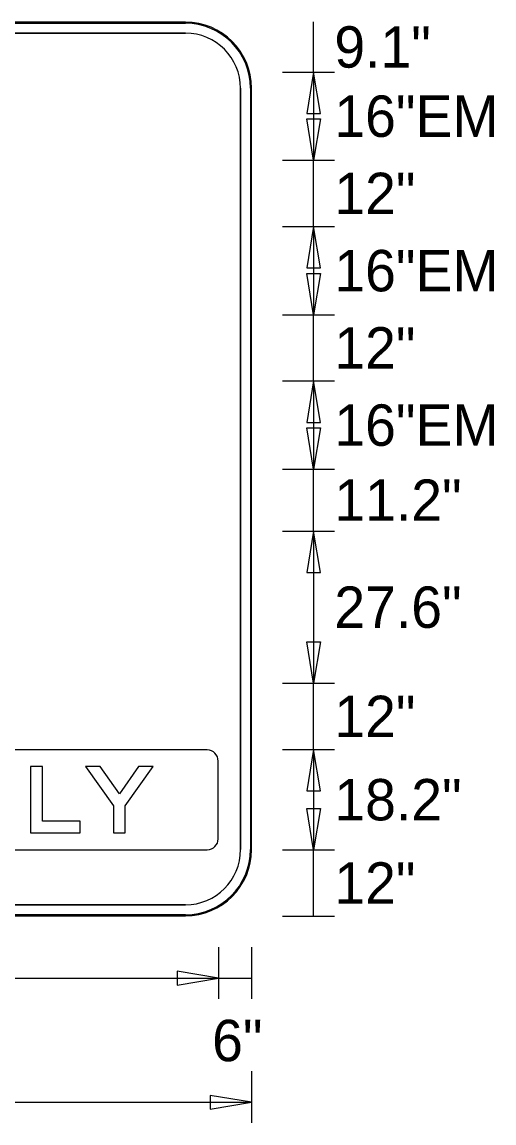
# Model space of a CAD drawing. Extents: x 1806251 to 1809821, y 414895 to 422886.
# Drawn here: x 1809678.499 to 1809679.354, y 415241.196 to 415243.192 of the extents above; entities that cross this region are included whole.
import ezdxf

# ---------------------------------------------------------------- set-up
doc = ezdxf.new("R2010")
doc.units = 0
for name, color, linetype in [('GSBWFILL', 7, 'Continuous'), ('GSCOLORFILL', 7, 'Continuous'), ('GSDIMS', 7, 'Continuous'), ('GSOUTLINE', 7, 'Continuous')]:
    doc.layers.add(name, color=color, linetype=linetype)

msp = doc.modelspace()

# ---------------------------------------------------------------- linework, layer by layer
at = {"layer": 'GSBWFILL'}
for p, q in [((1809678.795, 415243.1915), (1809676.395, 415243.1915)), ((1809676.395, 415243.1715), (1809678.795, 415243.1715)), ((1809678.895, 415243.0715), (1809678.895, 415241.6915)), ((1809678.915, 415241.6915), (1809678.915, 415243.0715)), ((1809678.8345, 415241.8721), (1809677.6745, 415241.8721)), ((1809678.8545, 415241.7111), (1809678.8545, 415241.8521)), ((1809677.6745, 415241.6911), (1809678.8345, 415241.6911)), ((1809678.795, 415241.5915), (1809676.3952, 415241.5915)), ((1809676.3952, 415241.5715), (1809678.795, 415241.5715))]:
    msp.add_line(p, q, dxfattribs=at)
for points in [[(1809678.6045, 415241.7221), (1809678.6045, 415241.7431), (1809678.5361, 415241.7431), (1809678.5361, 415241.8421), (1809678.5145, 415241.8421), (1809678.5145, 415241.7221)], [(1809678.6861, 415241.7707), (1809678.7365, 415241.8421), (1809678.7101, 415241.8421), (1809678.6753, 415241.7929), (1809678.6405, 415241.8421), (1809678.6141, 415241.8421), (1809678.6645, 415241.7707), (1809678.6645, 415241.7221), (1809678.6861, 415241.7221)]]:
    msp.add_lwpolyline(points, close=True, dxfattribs=at)
for centre, radius, start, end in [((1809678.795, 415243.0715), 0.12, 0, 90), ((1809678.795, 415243.0715), 0.1, 0, 90), ((1809678.8345, 415241.8521), 0.02, 0, 90), ((1809678.8345, 415241.7111), 0.02, 270, 0), ((1809678.795, 415241.6915), 0.12, 270, 0), ((1809678.795, 415241.6915), 0.1, 270, 0)]:
    msp.add_arc(centre, radius, start, end, dxfattribs=at)
at = {"layer": 'GSCOLORFILL'}
for p, q in [((1809678.795, 415243.1915), (1809676.395, 415243.1915)), ((1809678.795, 415243.1915), (1809676.395, 415243.1915)), ((1809678.795, 415243.1915), (1809676.395, 415243.1915)), ((1809676.395, 415243.1895), (1809678.795, 415243.1895)), ((1809676.395, 415243.1715), (1809678.795, 415243.1715)), ((1809678.895, 415243.0715), (1809678.895, 415241.6915)), ((1809678.913, 415243.0715), (1809678.913, 415241.6915)), ((1809678.915, 415241.6915), (1809678.915, 415243.0715)), ((1809678.915, 415241.6915), (1809678.915, 415243.0715)), ((1809678.915, 415241.6915), (1809678.915, 415243.0715)), ((1809678.8345, 415241.8721), (1809677.6745, 415241.8721)), ((1809678.8345, 415241.8721), (1809677.6745, 415241.8721)), ((1809678.8545, 415241.7111), (1809678.8545, 415241.8521)), ((1809678.8545, 415241.7111), (1809678.8545, 415241.8521)), ((1809677.6745, 415241.6911), (1809678.8345, 415241.6911)), ((1809677.6745, 415241.6911), (1809678.8345, 415241.6911)), ((1809678.795, 415241.5915), (1809676.3952, 415241.5915)), ((1809678.795, 415241.5735), (1809676.395, 415241.5735)), ((1809676.395, 415241.5715), (1809678.795, 415241.5715)), ((1809676.395, 415241.5715), (1809678.795, 415241.5715)), ((1809676.3952, 415241.5715), (1809678.795, 415241.5715))]:
    msp.add_line(p, q, dxfattribs=at)
for points in [[(1809678.6045, 415241.7221), (1809678.6045, 415241.7431), (1809678.5361, 415241.7431), (1809678.5361, 415241.8421), (1809678.5145, 415241.8421), (1809678.5145, 415241.7221)], [(1809678.6861, 415241.7707), (1809678.7365, 415241.8421), (1809678.7101, 415241.8421), (1809678.6753, 415241.7929), (1809678.6405, 415241.8421), (1809678.6141, 415241.8421), (1809678.6645, 415241.7707), (1809678.6645, 415241.7221), (1809678.6861, 415241.7221)]]:
    msp.add_lwpolyline(points, close=True, dxfattribs=at)
for centre, radius, start, end in [((1809678.795, 415243.0715), 0.12, 0, 90), ((1809678.795, 415243.0715), 0.12, 0, 90), ((1809678.795, 415243.0715), 0.12, 0, 90), ((1809678.795, 415243.0715), 0.118, 0, 90), ((1809678.795, 415243.0715), 0.1, 0, 90), ((1809678.8345, 415241.8521), 0.02, 0, 90), ((1809678.8345, 415241.8521), 0.02, 0, 90), ((1809678.8345, 415241.7111), 0.02, 270, 0), ((1809678.8345, 415241.7111), 0.02, 270, 0), ((1809678.795, 415241.6915), 0.12, 270, 0), ((1809678.795, 415241.6915), 0.12, 270, 0), ((1809678.795, 415241.6915), 0.1, 270, 0), ((1809678.795, 415241.6915), 0.12, 270, 0), ((1809678.795, 415241.6915), 0.118, 270, 0)]:
    msp.add_arc(centre, radius, start, end, dxfattribs=at)
at = {"layer": 'GSDIMS'}
for p, q in [((1809679.0275, 415243.101), (1809679.0275, 415243.192)), ((1809678.9712, 415243.101), (1809679.065, 415243.101)), ((1809678.9712, 415243.101), (1809679.065, 415243.101)), ((1809679.0275, 415243.101), (1809679.0275, 415242.941)), ((1809678.9712, 415242.941), (1809679.065, 415242.941)), ((1809678.9712, 415242.941), (1809679.065, 415242.941)), ((1809679.0275, 415242.821), (1809679.0275, 415242.941)), ((1809678.9712, 415242.821), (1809679.065, 415242.821)), ((1809678.9712, 415242.821), (1809679.065, 415242.821)), ((1809679.0275, 415242.821), (1809679.0275, 415242.661)), ((1809678.9712, 415242.661), (1809679.065, 415242.661)), ((1809678.9712, 415242.661), (1809679.065, 415242.661)), ((1809679.0275, 415242.541), (1809679.0275, 415242.661)), ((1809678.9712, 415242.541), (1809679.065, 415242.541)), ((1809678.9712, 415242.541), (1809679.065, 415242.541)), ((1809679.0275, 415242.541), (1809679.0275, 415242.381)), ((1809678.9712, 415242.381), (1809679.065, 415242.381)), ((1809678.9712, 415242.381), (1809679.065, 415242.381)), ((1809679.0275, 415242.269), (1809679.0275, 415242.381)), ((1809678.9712, 415242.269), (1809679.065, 415242.269)), ((1809678.9712, 415242.269), (1809679.065, 415242.269)), ((1809679.0275, 415242.269), (1809679.0275, 415241.993)), ((1809678.9712, 415241.993), (1809679.065, 415241.993)), ((1809678.9712, 415241.993), (1809679.065, 415241.993)), ((1809679.0275, 415241.873), (1809679.0275, 415241.993)), ((1809678.9712, 415241.873), (1809679.065, 415241.873)), ((1809678.9712, 415241.873), (1809679.065, 415241.873)), ((1809679.0275, 415241.873), (1809679.0275, 415241.691)), ((1809678.9712, 415241.691), (1809679.065, 415241.691)), ((1809678.9712, 415241.691), (1809679.065, 415241.691)), ((1809679.0275, 415241.571), (1809679.0275, 415241.691)), ((1809678.9712, 415241.571), (1809679.065, 415241.571)), ((1809678.855, 415241.5148), (1809678.855, 415241.421)), ((1809678.855, 415241.5148), (1809678.855, 415241.421)), ((1809678.915, 415241.5148), (1809678.915, 415241.421)), ((1809676.704, 415241.4585), (1809678.855, 415241.4585)), ((1809678.855, 415241.4585), (1809678.915, 415241.4585)), ((1809678.915, 415241.2897), (1809678.915, 415241.196)), ((1809676.275, 415241.2335), (1809678.915, 415241.2335))]:
    msp.add_line(p, q, dxfattribs=at)
for points in [[(1809679.0275, 415243.101), (1809679.015, 415243.026), (1809679.04, 415243.026)], [(1809679.0275, 415242.941), (1809679.015, 415243.016), (1809679.04, 415243.016)], [(1809679.0275, 415242.821), (1809679.015, 415242.746), (1809679.04, 415242.746)], [(1809679.0275, 415242.661), (1809679.015, 415242.736), (1809679.04, 415242.736)], [(1809679.0275, 415242.541), (1809679.015, 415242.466), (1809679.04, 415242.466)], [(1809679.0275, 415242.381), (1809679.015, 415242.456), (1809679.04, 415242.456)], [(1809679.0275, 415242.269), (1809679.015, 415242.194), (1809679.04, 415242.194)], [(1809679.0275, 415241.993), (1809679.015, 415242.068), (1809679.04, 415242.068)], [(1809679.0275, 415241.873), (1809679.015, 415241.798), (1809679.04, 415241.798)], [(1809679.0275, 415241.691), (1809679.015, 415241.766), (1809679.04, 415241.766)], [(1809678.855, 415241.4585), (1809678.78, 415241.471), (1809678.78, 415241.446)], [(1809678.915, 415241.2335), (1809678.84, 415241.246), (1809678.84, 415241.221)]]:
    msp.add_lwpolyline(points, close=True, dxfattribs=at)
at = {"layer": 'GSOUTLINE'}
for p, q in [((1809678.795, 415243.1915), (1809676.395, 415243.1915)), ((1809678.795, 415243.1715), (1809676.395, 415243.1715)), ((1809678.895, 415241.6915), (1809678.895, 415243.0715)), ((1809678.915, 415241.6915), (1809678.915, 415243.0715)), ((1809678.8345, 415241.8721), (1809677.6745, 415241.8721)), ((1809678.8545, 415241.7111), (1809678.8545, 415241.8521)), ((1809677.6745, 415241.6911), (1809678.8345, 415241.6911)), ((1809676.395, 415241.5915), (1809678.795, 415241.5915)), ((1809676.395, 415241.5715), (1809678.795, 415241.5715))]:
    msp.add_line(p, q, dxfattribs=at)
for points in [[(1809678.6045, 415241.7221), (1809678.6045, 415241.7431), (1809678.5361, 415241.7431), (1809678.5361, 415241.8421), (1809678.5145, 415241.8421), (1809678.5145, 415241.7221)], [(1809678.6861, 415241.7707), (1809678.7365, 415241.8421), (1809678.7101, 415241.8421), (1809678.6753, 415241.7929), (1809678.6405, 415241.8421), (1809678.6141, 415241.8421), (1809678.6645, 415241.7707), (1809678.6645, 415241.7221), (1809678.6861, 415241.7221)]]:
    msp.add_lwpolyline(points, close=True, dxfattribs=at)
for centre, radius, start, end in [((1809678.795, 415243.0715), 0.12, 0, 90), ((1809678.795, 415243.0715), 0.1, 0, 90), ((1809678.8345, 415241.8521), 0.02, 0, 90), ((1809678.8345, 415241.7111), 0.02, 270, 0), ((1809678.795, 415241.6915), 0.12, 270, 0), ((1809678.795, 415241.6915), 0.1, 270, 0)]:
    msp.add_arc(centre, radius, start, end, dxfattribs=at)

# ---------------------------------------------------------------- texts
at = {"layer": 'GSDIMS'}
for s, p in [('9.1"', (1809679.065, 415243.109)), ('16"EM', (1809679.065, 415242.9835)), ('12"', (1809679.065, 415242.8435)), ('16"EM', (1809679.065, 415242.7035)), ('12"', (1809679.065, 415242.5635)), ('16"EM', (1809679.065, 415242.4235)), ('11.2"', (1809679.065, 415242.2875)), ('27.6"', (1809679.065, 415242.0935)), ('12"', (1809679.065, 415241.8955)), ('18.2"', (1809679.065, 415241.7445)), ('12"', (1809679.065, 415241.5935)), ('6"', (1809678.8435, 415241.308))]:
    msp.add_text(s, height=0.075, dxfattribs=at).set_placement(p)

doc.saveas('drawing.dxf')
